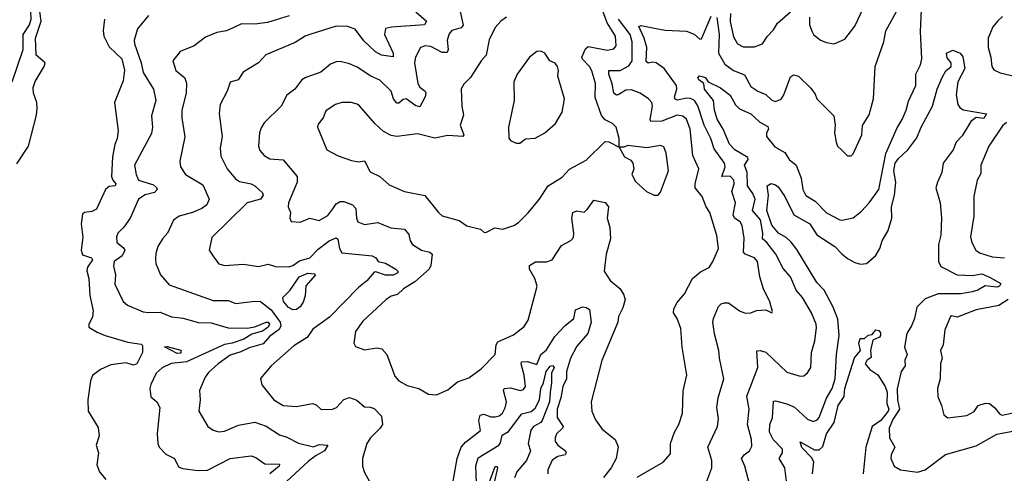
# Model space of a CAD drawing. Extents: x 1246230 to 1426786, y 660032 to 763141.
# Tile 418 of 566: x 1403423 to 1408624, y 677787 to 680182. Entities that reach past the tile are written whole.
import ezdxf

# ---------------------------------------------------------------- set-up
doc = ezdxf.new("R2010")
doc.units = 0

msp = doc.modelspace()

# ---------------------------------------------------------------- linework, layer by layer
at = {"layer": '0CON10XD'}
for points in [[(1403383.8, 679855), (1403440.6, 680025), (1403441.5, 680105), (1403475, 680155.6), (1403483.4, 680185), (1403477.6, 680312.4), (1403480.6, 680395), (1403445.8, 680465.8), (1403448.7, 680515), (1403402.8, 680562.8)], [(1405995, 680195.8), (1405965, 680174), (1405935, 680141.2), (1405903.7, 680076.3), (1405886.7, 679995), (1405860.6, 679965), (1405805, 679877.5), (1405768.7, 679841.3), (1405755, 679817.5), (1405758.6, 679725), (1405768, 679678), (1405750.4, 679625), (1405768.9, 679575), (1405763.3, 679565), (1405685, 679571.1), (1405615, 679556.4), (1405525, 679580.6), (1405415, 679565.7), (1405385, 679570.6), (1405345, 679592.5), (1405298.6, 679635), (1405217.8, 679727.8), (1405205, 679737.1), (1405174.4, 679744.4), (1405125, 679745.5), (1405092, 679735), (1405039.3, 679700.7), (1405025.7, 679665), (1404999.1, 679630.9), (1404995.8, 679615), (1405046, 679495), (1405105, 679463.1), (1405175, 679438.8), (1405212.5, 679432.5), (1405245, 679436.7), (1405275, 679378.8), (1405325, 679353.8), (1405375, 679310.8), (1405455, 679274.4), (1405563.3, 679253.3), (1405635, 679163.8), (1405655, 679147.1), (1405745, 679121.4), (1405785, 679094.6), (1405856.9, 679076.9), (1405875, 679060), (1405885, 679058.8), (1405933.6, 679083.6), (1405975, 679076.7), (1406033.9, 679096.1), (1406057.9, 679112.1), (1406108.3, 679161.7), (1406166.6, 679233.4), (1406214.2, 679305.8), (1406289.2, 679350.8), (1406327.2, 679392.8), (1406415, 679440.6), (1406515, 679539.2), (1406535, 679538), (1406590, 679510), (1406590, 679555), (1406574, 679615), (1406555, 679634.2), (1406515, 679653.1), (1406495.8, 679675.8), (1406462.3, 679772.3), (1406465.3, 679845), (1406445, 679912.9), (1406433.6, 679935), (1406395, 679973.8), (1406392.1, 679985), (1406411.3, 680028.7), (1406425, 680040.3), (1406528.4, 680021.6), (1406562, 680028), (1406574.5, 680045), (1406570, 680095), (1406526, 680166), (1406484.8, 680275)], [(1407594.5, 680195), (1407595.5, 680155), (1407608.3, 680118.3), (1407616, 680105), (1407653.3, 680075), (1407685, 680061.4), (1407725, 680054.2), (1407780.7, 680079.3), (1407835, 680148), (1407879.6, 680245)], [(1403408.1, 679421.9), (1403468.9, 679515), (1403512, 679678), (1403515.4, 679715), (1403514.1, 679745), (1403495.3, 679795.3), (1403494.9, 679825), (1403504.6, 679855.4), (1403551.9, 679935), (1403558, 679955), (1403510.9, 679995), (1403507.3, 680085), (1403537, 680175), (1403529, 680225)], [(1404103.8, 680205), (1404045.6, 680135), (1404027.7, 680075), (1404029.7, 680055), (1404065.2, 679955), (1404075, 679904), (1404130.4, 679815), (1404141.5, 679755), (1404119.5, 679675), (1404125.4, 679615), (1404118.8, 679581.2), (1404030, 679415), (1404037.8, 679365), (1404051.5, 679335), (1404130.1, 679310.1), (1404146.6, 679296.6), (1404148.6, 679285), (1404135, 679270), (1404085, 679258.3), (1404051.4, 679235), (1404007.1, 679135), (1403973.9, 679086.1), (1403941.1, 679055), (1403934.5, 679035), (1403935.5, 679005), (1403969.9, 678979.9), (1403978.8, 678965), (1403965, 678936.2), (1403921.5, 678905), (1403919.3, 678880.7), (1403930, 678835), (1403926.4, 678785), (1403969.4, 678695), (1403992, 678675), (1404075, 678640.5), (1404105.4, 678635.4), (1404165, 678637.9), (1404225, 678614.1), (1404287.1, 678607.1), (1404365, 678583.3), (1404435, 678581.6), (1404525, 678556), (1404625, 678553.3), (1404665, 678560.8), (1404725, 678584.7), (1404735.4, 678585), (1404742.2, 678575), (1404735, 678559.1), (1404705, 678537.7), (1404649.1, 678520.9), (1404606.8, 678495), (1404545, 678473.9), (1404505, 678467.9), (1404304.1, 678375.9), (1404223.6, 678366.4), (1404176.2, 678343.8), (1404143.5, 678315), (1404115, 678256.5), (1404110.7, 678235), (1404115, 678190), (1404147.1, 678165), (1404163.5, 678135), (1404149.4, 677995), (1404152.5, 677945), (1404160, 677925), (1404195, 677888.8), (1404241.2, 677865), (1404261.2, 677821.2), (1404282.6, 677812.6), (1404365, 677801.8), (1404415, 677804.2), (1404535, 677864.5), (1404645, 677879.3), (1404671.1, 677871.1), (1404717.3, 677837.3), (1404795.8, 677835), (1404794.5, 677825), (1404745, 677784)], [(1404846.4, 680203.6), (1404732.6, 680167.4), (1404665, 680159.7), (1404595, 680160.4), (1404551.1, 680138.9), (1404515, 680123.3), (1404465, 680115.6), (1404405, 680090), (1404345, 680044.4), (1404271.2, 680015), (1404232.5, 679965), (1404248.1, 679915), (1404295.3, 679875.3), (1404304.6, 679845), (1404302.9, 679795), (1404280, 679705), (1404279.2, 679665), (1404294.6, 679564.6), (1404269.7, 679435), (1404272.5, 679405), (1404299.4, 679365), (1404391.2, 679311.2), (1404424.5, 679235), (1404410.9, 679205), (1404385, 679184.7), (1404335, 679164.2), (1404265, 679145.6), (1404235, 679124.2), (1404204.4, 679055), (1404176.8, 679025), (1404153.3, 678985), (1404141.4, 678948.6), (1404139.6, 678920.4), (1404142.2, 678895), (1404167.3, 678835), (1404212.4, 678782.4), (1404445, 678698.8), (1404525, 678700), (1404565, 678684), (1404665, 678696.4), (1404695, 678693.8), (1404750.8, 678650.8), (1404799.1, 678585), (1404801.6, 678565), (1404792.9, 678547.1), (1404745, 678510.9), (1404709.1, 678470.9), (1404635, 678450), (1404591.8, 678428.2), (1404535, 678411.2), (1404471.2, 678365), (1404420.1, 678319.9), (1404402.1, 678295), (1404372.5, 678225), (1404375.5, 678175), (1404370, 678115), (1404417.1, 678035), (1404445, 678015.6), (1404475.6, 678005.6), (1404505, 678008.9), (1404578.5, 678041.5), (1404665, 678056.2), (1404725, 678035.5), (1404795, 677990.7), (1404835, 677978.2), (1404895, 677946.1), (1404975, 677927.5), (1405005, 677938.2), (1405050, 677935), (1405032.4, 677905), (1404988.3, 677881.7), (1404948.3, 677851.7), (1404808.4, 677721.6)], [(1405515, 680224.5), (1405572.2, 680175), (1405562, 680155), (1405386.1, 680143.9), (1405354.6, 680135.4), (1405349.4, 680105), (1405396.6, 680005), (1405395, 679986.2), (1405335, 679995.8), (1405301.9, 680011.9), (1405240.7, 680070.7), (1405195, 680133.3), (1405155, 680147.3), (1405095, 680147.9), (1404956, 680104), (1404930.8, 680095), (1404878.8, 680061.2), (1404722.7, 679997.3), (1404684, 679955), (1404603.3, 679905), (1404577.5, 679865), (1404535, 679852), (1404519.2, 679805), (1404481.9, 679735), (1404476.7, 679685), (1404492.1, 679565), (1404482.2, 679505), (1404485, 679461.2), (1404519.4, 679395), (1404562.6, 679342.6), (1404585, 679327.9), (1404645, 679315.4), (1404664.3, 679305), (1404705, 679268.1), (1404708.8, 679255), (1404695, 679233.9), (1404625, 679215.4), (1404438.3, 679031.7), (1404423.8, 678965), (1404452.4, 678922.4)], [(1405749.6, 680225), (1405766.2, 680153.8), (1405755, 680140), (1405705, 680125.5), (1405691.4, 680108.6), (1405681.2, 680075), (1405686.8, 680025), (1405680.7, 680009.3), (1405655, 680008.8), (1405595, 680040.9), (1405565, 680044.4), (1405540.8, 680035), (1405514.5, 679985), (1405508.2, 679955), (1405525.8, 679845.8), (1405536.4, 679826.4), (1405565.4, 679805.4), (1405568.8, 679795), (1405565.3, 679774.7), (1405537.1, 679722.9), (1405515, 679726.9), (1405465, 679764.1), (1405449, 679761), (1405425, 679742.1), (1405415, 679742.1), (1405397.6, 679765), (1405385.8, 679805), (1405325, 679862.7), (1405277.5, 679885), (1405205, 679932.5), (1405165, 679949.5), (1405115, 679961.4), (1405095, 679959.4), (1405065, 679948), (1405014, 679905), (1404935, 679877.9), (1404914.2, 679865), (1404875.6, 679815), (1404835, 679784), (1404805, 679725.8), (1404715, 679638), (1404697.8, 679612.2), (1404690, 679585), (1404684.4, 679515), (1404691.7, 679491.7), (1404714.3, 679465), (1404745, 679447.5), (1404815, 679442.5), (1404888.5, 679355), (1404888.8, 679325), (1404842.5, 679215), (1404842, 679195), (1404853.3, 679165), (1404850, 679135), (1404857, 679117), (1404905, 679113.1), (1404955, 679133.8), (1405005, 679122.5), (1405051.3, 679148.7), (1405076.8, 679183.2), (1405095, 679210), (1405115, 679222.5), (1405135, 679222.9), (1405181.2, 679205), (1405199.2, 679185), (1405202, 679135), (1405210, 679115), (1405245, 679101.4), (1405315, 679110.8), (1405383.9, 679083.9), (1405455, 679077.1), (1405478.1, 679048.1), (1405485.3, 679015), (1405497.5, 678995), (1405545, 678964.7), (1405590, 678955), (1405602.5, 678945), (1405595.6, 678884.4), (1405586.2, 678865), (1405511, 678799), (1405449.7, 678760.3), (1405418.5, 678731.5), (1405385, 678722.9), (1405358.5, 678705), (1405235, 678591.1), (1405196.2, 678535), (1405187.5, 678475), (1405197, 678457), (1405245, 678438.8), (1405309.7, 678450.3), (1405336.2, 678445), (1405362.5, 678415), (1405405, 678300), (1405425, 678276), (1405470.3, 678250.3), (1405531.2, 678235), (1405582.5, 678205), (1405625, 678200.8), (1405685, 678227.5), (1405735, 678269.2), (1405795, 678290.8), (1405861.1, 678338.9), (1405934.5, 678415), (1405940.4, 678465), (1405948.5, 678481.5), (1406032.2, 678517.8), (1406087.2, 678562.8), (1406108.5, 678595), (1406156.2, 678775), (1406144.7, 678815), (1406116.4, 678865), (1406115.7, 678885), (1406146.7, 678903.3), (1406206.5, 678903.5), (1406235.8, 678914.2), (1406285, 678989.4), (1406335, 679017.1), (1406347.8, 679032.2), (1406350.9, 679055), (1406339.1, 679135), (1406345.6, 679164.4), (1406365, 679172.9), (1406404.5, 679165.5), (1406420.6, 679179.4), (1406455, 679230), (1406515, 679216.7), (1406533.3, 679195), (1406526.9, 679135), (1406540.8, 679085), (1406543.1, 679025), (1406521.4, 678945), (1406511.1, 678855), (1406542, 678805), (1406593.8, 678763.8), (1406612.9, 678732.9), (1406620.9, 678705), (1406609.1, 678660.9), (1406586.2, 678615), (1406583.3, 678585), (1406497.8, 678382.2), (1406442, 678165), (1406444.3, 678115), (1406465, 678070), (1406499.5, 678019.5), (1406568, 677965), (1406583.6, 677926.4), (1406573.3, 677865), (1406547.5, 677815), (1406507.5, 677765)], [(1407051.9, 677745), (1407078.9, 677815), (1407079.6, 677855), (1407057.9, 677925), (1407109.4, 678035), (1407113.3, 678075), (1407105.5, 678135), (1407112.9, 678185), (1407142.1, 678285), (1407118.8, 678395), (1407116.1, 678435), (1407092.8, 678522.8), (1407083.5, 678585), (1407086.9, 678605), (1407115, 678668), (1407128.3, 678681.7), (1407145, 678687.5), (1407166.7, 678686.7), (1407225, 678645.4), (1407255, 678632.7), (1407284.5, 678634.5), (1407315, 678646.7), (1407365, 678650.8), (1407395, 678634.2), (1407399.3, 678640.7), (1407385, 678693.3), (1407351.2, 678761.2), (1407332.9, 678825), (1407319.6, 678905), (1407305, 678925.5), (1407255.7, 678945), (1407246.9, 678955), (1407249.1, 679029.1), (1407239.3, 679095), (1407228.2, 679115), (1407199.2, 679135), (1407192.1, 679152.1), (1407203.9, 679215), (1407185.2, 679275), (1407196.6, 679315), (1407194.7, 679335), (1407175.9, 679355.9), (1407131.9, 679355), (1407148.6, 679405), (1407146.6, 679425), (1407091.2, 679501.2), (1407072.8, 679555), (1407038.3, 679625), (1407005, 679727.9), (1406986.6, 679755), (1406966.5, 679766.5), (1406945, 679768.3), (1406897.9, 679757.9), (1406885, 679762.2), (1406881.1, 679775), (1406894.7, 679815), (1406892.8, 679835), (1406827.5, 679925), (1406785, 679953.9), (1406765, 679958.2), (1406743.1, 679953.1), (1406731.9, 679961.9), (1406735.2, 680035.2), (1406722, 680085), (1406693.5, 680146.5), (1406705, 680151.5), (1406785, 680136.4), (1406833.1, 680126.9), (1406945, 680121.2), (1406985.3, 680105.3), (1407015, 680079.2), (1407025, 680080.8), (1407075, 680201.9)], [(1407279.1, 677725), (1407253.5, 677825), (1407235.3, 677865), (1407250.4, 677885), (1407277.8, 677905), (1407290.6, 677929.4), (1407287.8, 677965), (1407268.1, 678045), (1407276.8, 678125), (1407264, 678195), (1407321.5, 678345), (1407316.7, 678433.3), (1407335, 678435.7), (1407365, 678426.9), (1407475, 678321.5), (1407545, 678299.4), (1407565, 678301.4), (1407585, 678316.9), (1407602.1, 678345), (1407606.2, 678425), (1407622.7, 678487.3), (1407631.3, 678555), (1407630.7, 678575), (1407605.3, 678635), (1407558.5, 678715), (1407524.5, 678755), (1407493.7, 678823.7), (1407455, 678869.4), (1407416.8, 678945), (1407370.3, 679005), (1407346.4, 679025), (1407348.8, 679055), (1407335.8, 679125), (1407294.3, 679175), (1407308.1, 679235), (1407295.5, 679265), (1407267.7, 679305), (1407266.2, 679375), (1407251.9, 679415), (1407270, 679445), (1407268.5, 679455), (1407200.4, 679495), (1407172.5, 679525), (1407138.7, 679605), (1407106.7, 679656.7), (1407092.7, 679705), (1407087.2, 679755), (1407039.6, 679815), (1407035.8, 679845.8), (1407009.4, 679865), (1407004.5, 679875.5), (1407013.2, 679886.8), (1407035, 679880.5), (1407045.6, 679875), (1407058.8, 679855), (1407125, 679822.5), (1407175, 679784.6), (1407203.6, 679733.6), (1407225, 679710.9), (1407284.8, 679684.8), (1407331.9, 679641.9), (1407375, 679618.5), (1407379.1, 679605), (1407367.3, 679585), (1407367.3, 679565), (1407411.6, 679511.6), (1407465, 679481.9), (1407488.1, 679445), (1407524.2, 679414.2), (1407550.7, 679345), (1407560.4, 679285), (1407575, 679254.4), (1407624.6, 679224.6), (1407685, 679163.1), (1407755, 679126), (1407767, 679123), (1407825, 679135.8), (1407868.9, 679171.1), (1407910, 679215), (1407960.8, 679285), (1407998.4, 679475), (1408058.3, 679611.7), (1408084.7, 679655), (1408105.8, 679705), (1408117.1, 679752.9), (1408156.8, 679835), (1408156.7, 679895), (1408181.8, 679945), (1408188.2, 679975), (1408180.5, 680120.5), (1408187.2, 680235)], [(1407105, 680193.8), (1407117.7, 680105), (1407113.3, 680005), (1407147.5, 679947.5), (1407193.3, 679915), (1407251.1, 679891.1), (1407285, 679830), (1407321.2, 679805), (1407365, 679786.9), (1407395, 679756.9), (1407415, 679750), (1407445, 679763.1), (1407459.2, 679785), (1407495, 679881.2), (1407509.5, 679890.5), (1407536.2, 679885), (1407601.3, 679821.3), (1407625, 679790), (1407633.8, 679765), (1407723.1, 679675), (1407730, 679625), (1407727.1, 679585), (1407735.8, 679535.8), (1407742, 679515), (1407765, 679493.8), (1407795, 679463.8), (1407815, 679463.8), (1407825, 679473.3), (1407870.5, 679575), (1407875, 679623.8), (1407910.6, 679679.4), (1407932.2, 679765), (1407942.2, 679935), (1407986.9, 680065), (1407997.2, 680122.8), (1408054.6, 680225)], [(1407177.2, 680215), (1407175, 680173.3), (1407192.5, 680092.5), (1407214.6, 680055), (1407245, 680038.7), (1407305, 680038.5), (1407346.9, 680055), (1407373.3, 680095), (1407405, 680128.2), (1407426.4, 680165), (1407495, 680224.5)], [(1408615, 680198.6), (1408588.2, 680175), (1408562.9, 680145), (1408538.7, 680085), (1408538.4, 680035), (1408553.1, 679985), (1408557.5, 679935), (1408568.3, 679918.3), (1408602.3, 679902.3), (1408685, 679883.3)], [(1403870.9, 680185), (1403863.7, 680125), (1403868.2, 680095), (1403895, 680040), (1403962.4, 679975), (1403976, 679916), (1403970.2, 679859.8), (1403923.3, 679745), (1403942.4, 679595), (1403937.1, 679555), (1403925, 679524.2), (1403912.5, 679457.5), (1403907.2, 679355), (1403914.3, 679334.3), (1403931.8, 679315), (1403926.9, 679305), (1403895, 679301.2), (1403875.6, 679285), (1403828.8, 679181.2), (1403805, 679168.9), (1403765.9, 679164.1), (1403755.5, 679155), (1403747.3, 679105), (1403756, 679034), (1403748.5, 678965), (1403755, 678941.1), (1403802.2, 678925), (1403806.9, 678915), (1403780.8, 678875), (1403777.1, 678857.1), (1403788, 678815), (1403793.5, 678726.5), (1403810.5, 678645), (1403808.3, 678611.7), (1403788.6, 678575), (1403789.2, 678559.2), (1403831.7, 678531.7), (1403874, 678515), (1403995, 678479.4), (1404065, 678468.8), (1404072, 678462), (1404071.2, 678425), (1404041.8, 678365), (1404025, 678358.9), (1403985, 678370.2), (1403944.1, 678365.9), (1403905, 678359.6), (1403850.4, 678335), (1403807.3, 678302.7), (1403797.1, 678275), (1403783.8, 678175), (1403784.5, 678115), (1403838, 678028), (1403843.1, 677985), (1403827.8, 677935), (1403840, 677895), (1403831.2, 677831.2), (1403845, 677794.2), (1403878.6, 677755)], [(1407084.4, 678905.6), (1407113.3, 678975), (1407105, 679042.5), (1407068.9, 679165), (1407048.5, 679195), (1407028.7, 679248.7), (1406990.6, 679295), (1406990.4, 679315), (1407010.7, 679395), (1406977.8, 679465), (1406964.2, 679605), (1406945, 679656.5), (1406925, 679673.9), (1406895, 679678.3), (1406815, 679647.2), (1406756, 679645), (1406752.8, 679655), (1406765.9, 679725.9), (1406762.2, 679745), (1406745, 679764.3), (1406700, 679795), (1406655, 679811.8), (1406625, 679809.6), (1406585, 679786.1), (1406574.7, 679784.7), (1406561.2, 679795), (1406553.2, 679843.2), (1406534.7, 679895.3), (1406534.5, 679915), (1406595, 679914), (1406641, 679939), (1406657.6, 679965), (1406659, 680009), (1406657.3, 680065), (1406647.4, 680105), (1406585.2, 680185)], [(1406065, 679531.2), (1406095, 679553.3), (1406145, 679557.1), (1406196.2, 679585), (1406252.9, 679635), (1406287.7, 679695), (1406300.5, 679765), (1406266, 679885), (1406268.8, 679915), (1406263.8, 679935), (1406252.3, 679952.3), (1406223.3, 679965), (1406196.2, 680005), (1406175.6, 680015.6), (1406155, 680014.3), (1406115, 679984), (1406050, 679895), (1406032.9, 679855), (1406034.2, 679755), (1406005.8, 679615), (1406006.4, 679556.4), (1406015, 679543.8), (1406045, 679531.2), (1406065, 679531.2)], [(1407473.8, 677745), (1407463.8, 677815), (1407435.4, 677865), (1407451.8, 677895), (1407451.8, 677915), (1407402.8, 677965), (1407382.7, 678005), (1407384.5, 678045), (1407400.2, 678079.8), (1407405, 678167.5), (1407415, 678170), (1407475, 678153.2), (1407515, 678135.8), (1407585, 678072.9), (1407615, 678060), (1407635, 678068.6), (1407645, 678082.5), (1407685, 678184.5), (1407715.2, 678234.8), (1407730.7, 678285), (1407736.8, 678415), (1407751.8, 678515), (1407745, 678600.8), (1407720.3, 678665), (1407672, 678755), (1407634.3, 678794.3), (1407528.2, 678968.2), (1407497.9, 679007.9), (1407471.5, 679031.5), (1407430.4, 679055), (1407395, 679097.7), (1407368.9, 679175), (1407377.6, 679255), (1407371.2, 679305), (1407392.3, 679317.7), (1407415, 679310.9), (1407429.8, 679299.8), (1407465, 679248.8), (1407512, 679152), (1407596.7, 679105), (1407634.2, 679045.8), (1407729.2, 678985), (1407765, 678945.3), (1407795, 678922.2), (1407835, 678901.1), (1407865, 678891.8), (1407895, 678894.3), (1407943.8, 678936.2), (1407967.1, 678975), (1407977.9, 679015), (1408009.9, 679070.1), (1408030.5, 679135), (1408028.1, 679195), (1408044, 679255), (1408051.2, 679325), (1408040.2, 679385), (1408047.8, 679425), (1408065, 679450.2), (1408114.6, 679495), (1408161.7, 679558.3), (1408184.7, 679615), (1408244.7, 679725.3), (1408269.1, 679815), (1408295, 679877.5), (1408315, 679912.9), (1408343.3, 679935), (1408343.8, 679955), (1408321.7, 679981.7), (1408317.8, 680005), (1408351.3, 680021.3), (1408390, 680005), (1408405, 679986.2), (1408414.4, 679925), (1408377.4, 679855), (1408368.7, 679785), (1408377.5, 679735), (1408388.2, 679718.2), (1408406.4, 679706.4), (1408530, 679685), (1408515, 679660), (1408475, 679666.7), (1408447.5, 679645), (1408401.7, 679568.3), (1408369.2, 679535), (1408353.6, 679495), (1408301.5, 679425), (1408294.4, 679375), (1408270, 679325), (1408262.3, 679295), (1408284.6, 679215), (1408292.8, 679135), (1408288.4, 679045), (1408276.7, 678995), (1408275.4, 678905.4), (1408289.2, 678879.2), (1408375, 678834.8), (1408455, 678831.7), (1408505, 678840), (1408545, 678821.9)], [(1408635, 679640.4), (1408615, 679621.9), (1408542.7, 679515), (1408500, 679415), (1408500, 679370), (1408480, 679335), (1408462, 679248), (1408463.1, 679145), (1408445.7, 679035), (1408452, 679005), (1408472.5, 678965), (1408492, 678952), (1408560.2, 678930.2), (1408625, 678925.4)], [(1406795, 679256.2), (1406807.6, 679272.4), (1406849.4, 679385), (1406838, 679478), (1406825, 679511.2), (1406807.3, 679517.3), (1406735, 679506), (1406635, 679517.5), (1406615, 679510), (1406590, 679510), (1406618.3, 679458.3), (1406650.3, 679440.3), (1406662, 679425), (1406666.2, 679395), (1406656, 679365), (1406675, 679328.8), (1406734.6, 679274.6), (1406773.6, 679256.4), (1406795, 679256.2)], [(1404452.4, 678922.4), (1404475, 678894), (1404504.2, 678884.2), (1404605, 678892.3), (1404685, 678879.6), (1404735, 678891.9), (1404775, 678879.2), (1404845, 678876.9), (1404865, 678884), (1404900.4, 678909.6), (1404955.9, 678924.1), (1404999.4, 678970.6), (1405057.8, 679015), (1405095, 679031.1), (1405103.3, 679023.3), (1405111.7, 678975), (1405125, 678952), (1405285, 678935.8), (1405303.8, 678925), (1405316.7, 678905), (1405355, 678896.6), (1405409.1, 678865), (1405419.6, 678855), (1405420, 678845), (1405395, 678833.3), (1405355, 678834), (1405305, 678850.8), (1405295, 678848.5), (1405256.3, 678803.7), (1405212.3, 678767.7), (1405058.8, 678611.2), (1404971.2, 678548.8), (1404940.8, 678505), (1404870.4, 678459.6), (1404751.8, 678355), (1404695, 678287.5), (1404702.5, 678255), (1404765, 678175.6), (1404815, 678145.6), (1404885, 678140), (1404970, 678155), (1404988.9, 678148.9), (1405015, 678123.1), (1405075, 678125.6), (1405096, 678134), (1405135, 678176.4), (1405165, 678186.9), (1405203.8, 678173.8), (1405245, 678137.5), (1405275, 678137.1), (1405295, 678129.5), (1405335, 678088), (1405340, 678045), (1405327.5, 678025), (1405275.7, 677975), (1405256, 677945), (1405234.4, 677865), (1405234.5, 677824.5), (1405245, 677791.2), (1405286.2, 677715)], [(1406685, 677766.7), (1406821.2, 677845), (1406860.6, 677889.4), (1406861.1, 677945), (1406881.1, 678005), (1406904.6, 678045), (1406923.8, 678105), (1406928, 678222), (1406947.5, 678305), (1406922.6, 678452.6), (1406915, 678552.5), (1406895.6, 678605), (1406876.9, 678635), (1406877.8, 678655), (1406895, 678689.2), (1406934, 678735), (1406976, 678815), (1407018.3, 678851.7), (1407065.4, 678874.6), (1407084.4, 678905.6)], [(1404865, 678649.4), (1404842.3, 678662.3), (1404816, 678695), (1404812.6, 678715), (1404851, 678755), (1404898.9, 678825), (1404945, 678843.8), (1404980, 678840), (1404985.6, 678835), (1404935, 678777.1), (1404931.2, 678725), (1404919.6, 678690.4), (1404904.2, 678665.8), (1404885, 678651.4), (1404865, 678649.4)], [(1408545, 678821.9), (1408605, 678789.2), (1408597.8, 678775), (1408585, 678770.3), (1408522.4, 678777.6), (1408484, 678755), (1408453.3, 678745), (1408395, 678734.7), (1408275, 678735.6), (1408205, 678708.5), (1408161.1, 678665), (1408150, 678605), (1408134.4, 678565.6), (1408108.2, 678525), (1408097.4, 678452.6), (1408110, 678415), (1408098.6, 678385), (1408100.9, 678355), (1408078.8, 678325), (1408057, 678233), (1408059.2, 678175), (1408070.8, 678125), (1408035, 678071.8), (1408015.5, 678025), (1408018.1, 677975), (1408046.2, 677925), (1408026.2, 677885), (1408024.4, 677865), (1408042, 677825), (1408076, 677805), (1408165, 677792.9), (1408205, 677805.4), (1408313.5, 677886.5), (1408475, 677931.8), (1408585, 677993.4), (1408695, 678014.6)], [(1408643.6, 678705), (1408595, 678672.6), (1408475, 678650.4), (1408375, 678610.8), (1408345, 678619.2), (1408338.8, 678615), (1408308.9, 678545), (1408300.6, 678465), (1408287.1, 678435), (1408295.8, 678395.8), (1408287.5, 678365), (1408285.7, 678285.7), (1408270.5, 678235), (1408272, 678192), (1408292.5, 678145), (1408304, 678095), (1408325, 678080), (1408425, 678091.4), (1408465, 678114.2), (1408486.2, 678145), (1408525, 678158), (1408545, 678156.2), (1408573.3, 678133.3), (1408599.8, 678099.8), (1408613.2, 678093.2), (1408695, 678110.8)], [(1405712.5, 677745), (1405734.4, 677865), (1405755.7, 677924.3), (1405778.6, 677951.4), (1405857.3, 678012.7), (1405848.1, 678065), (1405855, 678094.4), (1405875, 678098.4), (1405912, 678085), (1405935, 678084.8), (1405955, 678090.8), (1405972.7, 678105), (1405988, 678132), (1405994, 678165), (1405978.5, 678225), (1405981.9, 678235), (1406015, 678237.6), (1406066.4, 678223.6), (1406085, 678230), (1406094.5, 678245), (1406087.9, 678305), (1406071.1, 678365), (1406074.3, 678375), (1406105, 678376.7), (1406155, 678360.9), (1406176, 678414), (1406205, 678439.6), (1406249.8, 678510.2), (1406305, 678567.7), (1406350, 678605), (1406359.3, 678650.7), (1406395, 678666), (1406415, 678663.1), (1406432.5, 678652.5), (1406441.6, 678585), (1406424.8, 678525.2), (1406365, 678457.8), (1406331.6, 678395), (1406311.2, 678325), (1406310.8, 678285), (1406291.2, 678245), (1406281.2, 678185), (1406262.8, 678125), (1406261.4, 678081.4), (1406293.4, 678035), (1406290.7, 678025), (1406258.9, 677995), (1406250.7, 677975), (1406251.2, 677955), (1406265.5, 677935), (1406305.6, 677905), (1406309.1, 677895), (1406305, 677884.5), (1406265, 677875.4), (1406235, 677855.6), (1406212.9, 677805), (1406212.9, 677785)], [(1407611.2, 677785), (1407617.1, 677847.1), (1407605, 677869.6), (1407555, 677923.8), (1407545, 677952.5), (1407620.6, 677910.6), (1407645, 677911.5), (1407665, 677928.1), (1407685, 677994.8), (1407724.8, 678055), (1407746.9, 678145), (1407777.3, 678192.7), (1407782.1, 678235), (1407832.9, 678397.1), (1407864.4, 678435), (1407855.5, 678475), (1407861.7, 678498.3), (1407885, 678498.8), (1407904.4, 678515.6), (1407925, 678520), (1407945, 678544.5), (1407960.7, 678540.7), (1407969.2, 678529.2), (1407970.4, 678515), (1407964.1, 678505.9), (1407929.1, 678490.9), (1407917.5, 678435), (1407921.3, 678398.7), (1407899.2, 678385), (1407888, 678365), (1407914, 678335), (1407955, 678307.5), (1407995, 678244.6), (1408005.7, 678215), (1408002.5, 678155)], [(1404255, 678420.4), (1404188.8, 678455), (1404202.9, 678457.1), (1404275, 678438.1), (1404275, 678421.2), (1404255, 678420.4)], [(1405836.7, 677735), (1405833.2, 677826.8), (1405845, 677867.9), (1405954.3, 677935.7), (1405962.5, 677947.5), (1405971, 677989), (1406005, 678008.4), (1406075, 678101.8), (1406125, 678113), (1406145, 678130.3), (1406169.4, 678175), (1406174.9, 678235.1), (1406190.3, 678265), (1406204.4, 678325), (1406225, 678352.1), (1406237, 678357), (1406245.7, 678345), (1406231.2, 678315), (1406232.6, 678265), (1406224.6, 678215.4), (1406222, 678165), (1406183.3, 678066.7), (1406174.9, 678055.1), (1406137.2, 678035), (1406122.8, 678015), (1406109.2, 677945), (1406120.9, 677905), (1406099.2, 677855), (1406048.4, 677795), (1406037.5, 677762.5)], [(1408002.5, 678155), (1408013.4, 678125), (1408009.7, 678115), (1407971.6, 678065), (1407926.6, 678033.4), (1407892.2, 677925), (1407877.8, 677785)], [(1405897.5, 677722.5), (1405935, 677823.3), (1405945, 677822.5), (1405947.5, 677815), (1405931.8, 677745)]]:
    msp.add_lwpolyline(points, dxfattribs=at)

doc.saveas('drawing.dxf')
